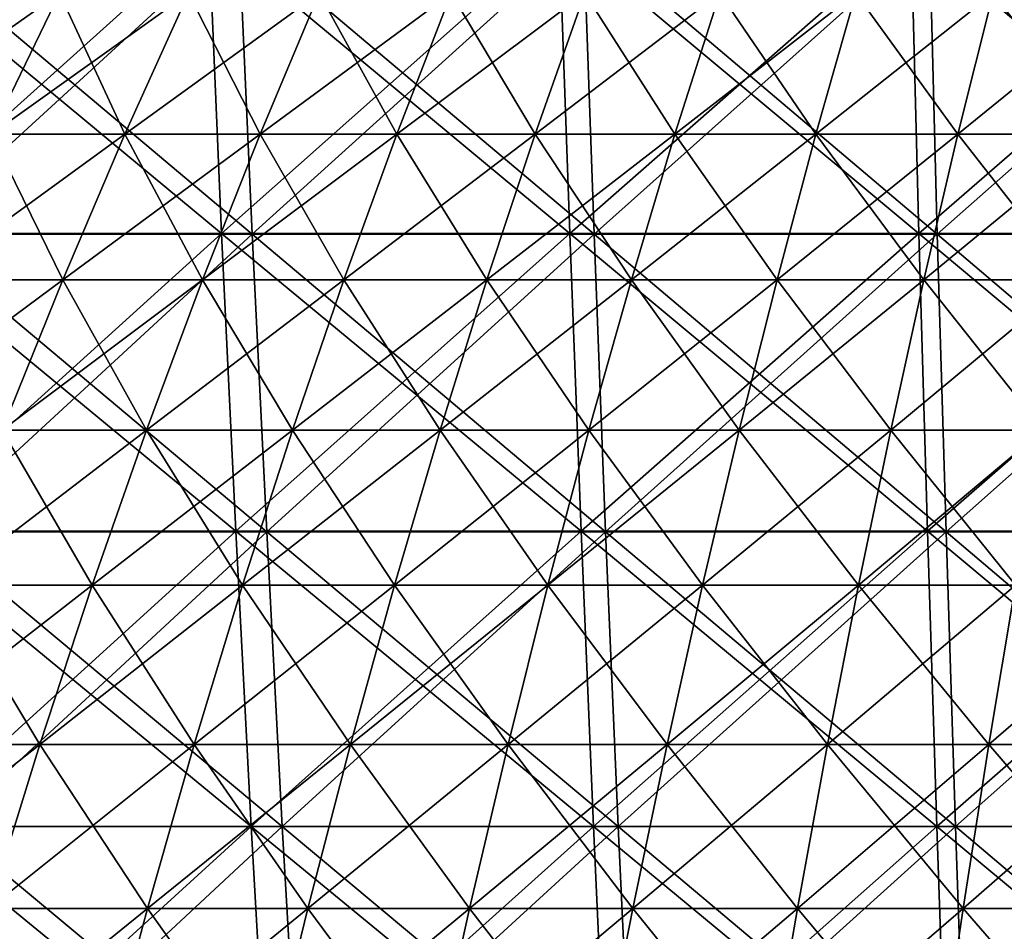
# Model space of a CAD drawing. Header units: millimetres. Extents: x -125 to 125, y -45 to 4025.
# Tile 435 of 656: x -21 to -10, y 3982 to 3992. Entities that reach past the tile are written whole.
import ezdxf

# ---------------------------------------------------------------- set-up
doc = ezdxf.new("R2010")
doc.units = ezdxf.units.MM
doc.header["$LTSCALE"] = 6.999206
for name, color, linetype in [('21', 7, 'CONTINUOUS'), ('22', 7, 'CONTINUOUS'), ('23', 7, 'CONTINUOUS'), ('24', 7, 'CONTINUOUS'), ('26', 7, 'CONTINUOUS'), ('27', 7, 'CONTINUOUS')]:
    doc.layers.add(name, color=color, linetype=linetype)

msp = doc.modelspace()

# ---------------------------------------------------------------- linework, layer by layer
at = {"layer": '21', "color": 7, "linetype": 'CONTINUOUS'}
for points in [[(-22.021, 3989.459, 117.8), (-18.383, 3989.459, 118.423), (-22.184, 3992.612, 118.676), (-22.021, 3989.459, 117.8)], [(-22.184, 3992.612, 118.676), (-18.383, 3989.459, 118.423), (-18.519, 3992.612, 119.302), (-22.184, 3992.612, 118.676)], [(-18.383, 3989.459, 118.423), (-14.727, 3989.459, 118.933), (-18.519, 3992.612, 119.302), (-18.383, 3989.459, 118.423)], [(-18.519, 3992.612, 119.302), (-14.727, 3989.459, 118.933), (-14.836, 3992.612, 119.816), (-18.519, 3992.612, 119.302)], [(-14.727, 3989.459, 118.933), (-11.058, 3989.459, 119.33), (-14.836, 3992.612, 119.816), (-14.727, 3989.459, 118.933)], [(-14.836, 3992.612, 119.816), (-11.058, 3989.459, 119.33), (-11.14, 3992.612, 120.216), (-14.836, 3992.612, 119.816)], [(-11.058, 3989.459, 119.33), (-7.378, 3989.459, 119.614), (-11.14, 3992.612, 120.216), (-11.058, 3989.459, 119.33)], [(-11.14, 3992.612, 120.216), (-7.378, 3989.459, 119.614), (-7.432, 3992.612, 120.502), (-11.14, 3992.612, 120.216)], [(-21.842, 3986.33, 116.844), (-18.233, 3986.33, 117.461), (-22.021, 3989.459, 117.8), (-21.842, 3986.33, 116.844)], [(-22.021, 3989.459, 117.8), (-18.233, 3986.33, 117.461), (-18.383, 3989.459, 118.423), (-22.021, 3989.459, 117.8)], [(-18.233, 3986.33, 117.461), (-14.608, 3986.33, 117.967), (-18.383, 3989.459, 118.423), (-18.233, 3986.33, 117.461)], [(-18.383, 3989.459, 118.423), (-14.608, 3986.33, 117.967), (-14.727, 3989.459, 118.933), (-18.383, 3989.459, 118.423)], [(-14.608, 3986.33, 117.967), (-10.968, 3986.33, 118.361), (-14.727, 3989.459, 118.933), (-14.608, 3986.33, 117.967)], [(-14.727, 3989.459, 118.933), (-10.968, 3986.33, 118.361), (-11.058, 3989.459, 119.33), (-14.727, 3989.459, 118.933)], [(-10.968, 3986.33, 118.361), (-7.318, 3986.33, 118.643), (-11.058, 3989.459, 119.33), (-10.968, 3986.33, 118.361)], [(-11.058, 3989.459, 119.33), (-7.318, 3986.33, 118.643), (-7.378, 3989.459, 119.614), (-11.058, 3989.459, 119.33)], [(-21.648, 3983.228, 115.808), (-18.072, 3983.228, 116.42), (-21.842, 3986.33, 116.844), (-21.648, 3983.228, 115.808)], [(-21.842, 3986.33, 116.844), (-18.072, 3983.228, 116.42), (-18.233, 3986.33, 117.461), (-21.842, 3986.33, 116.844)], [(-18.072, 3983.228, 116.42), (-14.478, 3983.228, 116.921), (-18.233, 3986.33, 117.461), (-18.072, 3983.228, 116.42)], [(-18.233, 3986.33, 117.461), (-14.478, 3983.228, 116.921), (-14.608, 3986.33, 117.967), (-18.233, 3986.33, 117.461)], [(-14.478, 3983.228, 116.921), (-10.87, 3983.228, 117.311), (-14.608, 3986.33, 117.967), (-14.478, 3983.228, 116.921)], [(-14.608, 3986.33, 117.967), (-10.87, 3983.228, 117.311), (-10.968, 3986.33, 118.361), (-14.608, 3986.33, 117.967)], [(-10.87, 3983.228, 117.311), (-7.253, 3983.228, 117.59), (-10.968, 3986.33, 118.361), (-10.87, 3983.228, 117.311)], [(-10.968, 3986.33, 118.361), (-7.253, 3983.228, 117.59), (-7.318, 3986.33, 118.643), (-10.968, 3986.33, 118.361)], [(-21.44, 3980.155, 114.692), (-17.898, 3980.155, 115.298), (-21.648, 3983.228, 115.808), (-21.44, 3980.155, 114.692)], [(-21.648, 3983.228, 115.808), (-17.898, 3980.155, 115.298), (-18.072, 3983.228, 116.42), (-21.648, 3983.228, 115.808)], [(-17.898, 3980.155, 115.298), (-14.338, 3980.155, 115.794), (-18.072, 3983.228, 116.42), (-17.898, 3980.155, 115.298)], [(-18.072, 3983.228, 116.42), (-14.338, 3980.155, 115.794), (-14.478, 3983.228, 116.921), (-18.072, 3983.228, 116.42)], [(-14.338, 3980.155, 115.794), (-10.766, 3980.155, 116.181), (-14.478, 3983.228, 116.921), (-14.338, 3980.155, 115.794)], [(-14.478, 3983.228, 116.921), (-10.766, 3980.155, 116.181), (-10.87, 3983.228, 117.311), (-14.478, 3983.228, 116.921)], [(-10.766, 3980.155, 116.181), (-7.183, 3980.155, 116.457), (-10.87, 3983.228, 117.311), (-10.766, 3980.155, 116.181)], [(-10.87, 3983.228, 117.311), (-7.183, 3980.155, 116.457), (-7.253, 3983.228, 117.59), (-10.87, 3983.228, 117.311)]]:
    msp.add_3dface(points, dxfattribs=at)
at = {"layer": '22', "color": 7, "linetype": 'CONTINUOUS'}
for points in [[(-18.519, 3992.612, -119.302), (-22.021, 3989.459, -117.8), (-22.184, 3992.612, -118.676), (-18.519, 3992.612, -119.302)], [(-18.383, 3989.459, -118.423), (-22.021, 3989.459, -117.8), (-18.519, 3992.612, -119.302), (-18.383, 3989.459, -118.423)], [(-14.836, 3992.612, -119.816), (-18.383, 3989.459, -118.423), (-18.519, 3992.612, -119.302), (-14.836, 3992.612, -119.816)], [(-14.727, 3989.459, -118.933), (-18.383, 3989.459, -118.423), (-14.836, 3992.612, -119.816), (-14.727, 3989.459, -118.933)], [(-11.14, 3992.612, -120.216), (-14.727, 3989.459, -118.933), (-14.836, 3992.612, -119.816), (-11.14, 3992.612, -120.216)], [(-11.058, 3989.459, -119.33), (-14.727, 3989.459, -118.933), (-11.14, 3992.612, -120.216), (-11.058, 3989.459, -119.33)], [(-7.432, 3992.612, -120.502), (-11.058, 3989.459, -119.33), (-11.14, 3992.612, -120.216), (-7.432, 3992.612, -120.502)], [(-7.378, 3989.459, -119.614), (-11.058, 3989.459, -119.33), (-7.432, 3992.612, -120.502), (-7.378, 3989.459, -119.614)], [(-18.383, 3989.459, -118.423), (-21.842, 3986.33, -116.844), (-22.021, 3989.459, -117.8), (-18.383, 3989.459, -118.423)], [(-18.233, 3986.33, -117.461), (-21.842, 3986.33, -116.844), (-18.383, 3989.459, -118.423), (-18.233, 3986.33, -117.461)], [(-14.727, 3989.459, -118.933), (-18.233, 3986.33, -117.461), (-18.383, 3989.459, -118.423), (-14.727, 3989.459, -118.933)], [(-14.608, 3986.33, -117.967), (-18.233, 3986.33, -117.461), (-14.727, 3989.459, -118.933), (-14.608, 3986.33, -117.967)], [(-11.058, 3989.459, -119.33), (-14.608, 3986.33, -117.967), (-14.727, 3989.459, -118.933), (-11.058, 3989.459, -119.33)], [(-10.968, 3986.33, -118.361), (-14.608, 3986.33, -117.967), (-11.058, 3989.459, -119.33), (-10.968, 3986.33, -118.361)], [(-7.378, 3989.459, -119.614), (-10.968, 3986.33, -118.361), (-11.058, 3989.459, -119.33), (-7.378, 3989.459, -119.614)], [(-7.318, 3986.33, -118.643), (-10.968, 3986.33, -118.361), (-7.378, 3989.459, -119.614), (-7.318, 3986.33, -118.643)], [(-18.233, 3986.33, -117.461), (-21.648, 3983.228, -115.808), (-21.842, 3986.33, -116.844), (-18.233, 3986.33, -117.461)], [(-18.072, 3983.228, -116.42), (-21.648, 3983.228, -115.808), (-18.233, 3986.33, -117.461), (-18.072, 3983.228, -116.42)], [(-14.608, 3986.33, -117.967), (-18.072, 3983.228, -116.42), (-18.233, 3986.33, -117.461), (-14.608, 3986.33, -117.967)], [(-14.478, 3983.228, -116.921), (-18.072, 3983.228, -116.42), (-14.608, 3986.33, -117.967), (-14.478, 3983.228, -116.921)], [(-10.968, 3986.33, -118.361), (-14.478, 3983.228, -116.921), (-14.608, 3986.33, -117.967), (-10.968, 3986.33, -118.361)], [(-10.87, 3983.228, -117.311), (-14.478, 3983.228, -116.921), (-10.968, 3986.33, -118.361), (-10.87, 3983.228, -117.311)], [(-7.318, 3986.33, -118.643), (-10.87, 3983.228, -117.311), (-10.968, 3986.33, -118.361), (-7.318, 3986.33, -118.643)], [(-7.253, 3983.228, -117.59), (-10.87, 3983.228, -117.311), (-7.318, 3986.33, -118.643), (-7.253, 3983.228, -117.59)], [(-18.072, 3983.228, -116.42), (-21.44, 3980.155, -114.692), (-21.648, 3983.228, -115.808), (-18.072, 3983.228, -116.42)], [(-17.898, 3980.155, -115.298), (-21.44, 3980.155, -114.692), (-18.072, 3983.228, -116.42), (-17.898, 3980.155, -115.298)], [(-14.478, 3983.228, -116.921), (-17.898, 3980.155, -115.298), (-18.072, 3983.228, -116.42), (-14.478, 3983.228, -116.921)], [(-14.338, 3980.155, -115.794), (-17.898, 3980.155, -115.298), (-14.478, 3983.228, -116.921), (-14.338, 3980.155, -115.794)], [(-10.87, 3983.228, -117.311), (-14.338, 3980.155, -115.794), (-14.478, 3983.228, -116.921), (-10.87, 3983.228, -117.311)], [(-10.766, 3980.155, -116.181), (-14.338, 3980.155, -115.794), (-10.87, 3983.228, -117.311), (-10.766, 3980.155, -116.181)], [(-7.253, 3983.228, -117.59), (-10.766, 3980.155, -116.181), (-10.87, 3983.228, -117.311), (-7.253, 3983.228, -117.59)], [(-7.183, 3980.155, -116.457), (-10.766, 3980.155, -116.181), (-7.253, 3983.228, -117.59), (-7.183, 3980.155, -116.457)]]:
    msp.add_3dface(points, dxfattribs=at)
at = {"layer": '23', "color": 7, "linetype": 'CONTINUOUS'}
for points in [[(-21.637, 3989.451, -115.746), (-18.062, 3989.451, -116.357), (-21.803, 3992.602, -116.636), (-21.637, 3989.451, -115.746)], [(-21.803, 3992.602, -116.636), (-18.062, 3989.451, -116.357), (-18.201, 3992.602, -117.252), (-21.803, 3992.602, -116.636)], [(-18.062, 3989.451, -116.357), (-14.47, 3989.451, -116.858), (-18.201, 3992.602, -117.252), (-18.062, 3989.451, -116.357)], [(-18.201, 3992.602, -117.252), (-14.47, 3989.451, -116.858), (-14.581, 3992.602, -117.757), (-18.201, 3992.602, -117.252)], [(-14.47, 3989.451, -116.858), (-10.865, 3989.451, -117.249), (-14.581, 3992.602, -117.757), (-14.47, 3989.451, -116.858)], [(-14.581, 3992.602, -117.757), (-10.865, 3989.451, -117.249), (-10.948, 3992.602, -118.15), (-14.581, 3992.602, -117.757)], [(-10.865, 3989.451, -117.249), (-7.249, 3989.451, -117.528), (-10.948, 3992.602, -118.15), (-10.865, 3989.451, -117.249)], [(-10.948, 3992.602, -118.15), (-7.249, 3989.451, -117.528), (-7.305, 3992.602, -118.431), (-10.948, 3992.602, -118.15)], [(-21.455, 3986.325, -114.773), (-17.91, 3986.325, -115.38), (-21.637, 3989.451, -115.746), (-21.455, 3986.325, -114.773)], [(-21.637, 3989.451, -115.746), (-17.91, 3986.325, -115.38), (-18.062, 3989.451, -116.357), (-21.637, 3989.451, -115.746)], [(-17.91, 3986.325, -115.38), (-14.349, 3986.325, -115.877), (-18.062, 3989.451, -116.357), (-17.91, 3986.325, -115.38)], [(-18.062, 3989.451, -116.357), (-14.349, 3986.325, -115.877), (-14.47, 3989.451, -116.858), (-18.062, 3989.451, -116.357)], [(-14.349, 3986.325, -115.877), (-10.773, 3986.325, -116.263), (-14.47, 3989.451, -116.858), (-14.349, 3986.325, -115.877)], [(-14.47, 3989.451, -116.858), (-10.773, 3986.325, -116.263), (-10.865, 3989.451, -117.249), (-14.47, 3989.451, -116.858)], [(-10.773, 3986.325, -116.263), (-7.188, 3986.325, -116.54), (-10.865, 3989.451, -117.249), (-10.773, 3986.325, -116.263)], [(-10.865, 3989.451, -117.249), (-7.188, 3986.325, -116.54), (-7.249, 3989.451, -117.528), (-10.865, 3989.451, -117.249)], [(-21.258, 3983.227, -113.719), (-17.746, 3983.227, -114.32), (-21.455, 3986.325, -114.773), (-21.258, 3983.227, -113.719)], [(-21.455, 3986.325, -114.773), (-17.746, 3983.227, -114.32), (-17.91, 3986.325, -115.38), (-21.455, 3986.325, -114.773)], [(-17.746, 3983.227, -114.32), (-14.217, 3983.227, -114.812), (-17.91, 3986.325, -115.38), (-17.746, 3983.227, -114.32)], [(-17.91, 3986.325, -115.38), (-14.217, 3983.227, -114.812), (-14.349, 3986.325, -115.877), (-17.91, 3986.325, -115.38)], [(-14.217, 3983.227, -114.812), (-10.674, 3983.227, -115.196), (-14.349, 3986.325, -115.877), (-14.217, 3983.227, -114.812)], [(-14.349, 3986.325, -115.877), (-10.674, 3983.227, -115.196), (-10.773, 3986.325, -116.263), (-14.349, 3986.325, -115.877)], [(-10.674, 3983.227, -115.196), (-7.122, 3983.227, -115.47), (-10.773, 3986.325, -116.263), (-10.674, 3983.227, -115.196)], [(-10.773, 3986.325, -116.263), (-7.122, 3983.227, -115.47), (-7.188, 3986.325, -116.54), (-10.773, 3986.325, -116.263)], [(-21.046, 3980.158, -112.585), (-17.569, 3980.158, -113.179), (-21.258, 3983.227, -113.719), (-21.046, 3980.158, -112.585)], [(-21.258, 3983.227, -113.719), (-17.569, 3980.158, -113.179), (-17.746, 3983.227, -114.32), (-21.258, 3983.227, -113.719)], [(-17.569, 3980.158, -113.179), (-14.075, 3980.158, -113.667), (-17.746, 3983.227, -114.32), (-17.569, 3980.158, -113.179)], [(-17.746, 3983.227, -114.32), (-14.075, 3980.158, -113.667), (-14.217, 3983.227, -114.812), (-17.746, 3983.227, -114.32)], [(-14.075, 3980.158, -113.667), (-10.568, 3980.158, -114.046), (-14.217, 3983.227, -114.812), (-14.075, 3980.158, -113.667)], [(-14.217, 3983.227, -114.812), (-10.568, 3980.158, -114.046), (-10.674, 3983.227, -115.196), (-14.217, 3983.227, -114.812)], [(-10.568, 3980.158, -114.046), (-7.051, 3980.158, -114.317), (-10.674, 3983.227, -115.196), (-10.568, 3980.158, -114.046)], [(-10.674, 3983.227, -115.196), (-7.051, 3980.158, -114.317), (-7.122, 3983.227, -115.47), (-10.674, 3983.227, -115.196)]]:
    msp.add_3dface(points, dxfattribs=at)
at = {"layer": '24', "color": 7, "linetype": 'CONTINUOUS'}
for points in [[(-18.201, 3992.602, 117.252), (-21.637, 3989.451, 115.746), (-21.803, 3992.602, 116.636), (-18.201, 3992.602, 117.252)], [(-18.062, 3989.451, 116.357), (-21.637, 3989.451, 115.746), (-18.201, 3992.602, 117.252), (-18.062, 3989.451, 116.357)], [(-14.581, 3992.602, 117.757), (-18.062, 3989.451, 116.357), (-18.201, 3992.602, 117.252), (-14.581, 3992.602, 117.757)], [(-14.47, 3989.451, 116.858), (-18.062, 3989.451, 116.357), (-14.581, 3992.602, 117.757), (-14.47, 3989.451, 116.858)], [(-10.948, 3992.602, 118.15), (-14.47, 3989.451, 116.858), (-14.581, 3992.602, 117.757), (-10.948, 3992.602, 118.15)], [(-10.865, 3989.451, 117.249), (-14.47, 3989.451, 116.858), (-10.948, 3992.602, 118.15), (-10.865, 3989.451, 117.249)], [(-7.305, 3992.602, 118.431), (-10.865, 3989.451, 117.249), (-10.948, 3992.602, 118.15), (-7.305, 3992.602, 118.431)], [(-7.249, 3989.451, 117.528), (-10.865, 3989.451, 117.249), (-7.305, 3992.602, 118.431), (-7.249, 3989.451, 117.528)], [(-18.062, 3989.451, 116.357), (-21.455, 3986.325, 114.773), (-21.637, 3989.451, 115.746), (-18.062, 3989.451, 116.357)], [(-17.91, 3986.325, 115.38), (-21.455, 3986.325, 114.773), (-18.062, 3989.451, 116.357), (-17.91, 3986.325, 115.38)], [(-14.47, 3989.451, 116.858), (-17.91, 3986.325, 115.38), (-18.062, 3989.451, 116.357), (-14.47, 3989.451, 116.858)], [(-14.349, 3986.325, 115.877), (-17.91, 3986.325, 115.38), (-14.47, 3989.451, 116.858), (-14.349, 3986.325, 115.877)], [(-10.865, 3989.451, 117.249), (-14.349, 3986.325, 115.877), (-14.47, 3989.451, 116.858), (-10.865, 3989.451, 117.249)], [(-10.773, 3986.325, 116.263), (-14.349, 3986.325, 115.877), (-10.865, 3989.451, 117.249), (-10.773, 3986.325, 116.263)], [(-7.249, 3989.451, 117.528), (-10.773, 3986.325, 116.263), (-10.865, 3989.451, 117.249), (-7.249, 3989.451, 117.528)], [(-7.188, 3986.325, 116.54), (-10.773, 3986.325, 116.263), (-7.249, 3989.451, 117.528), (-7.188, 3986.325, 116.54)], [(-17.91, 3986.325, 115.38), (-21.258, 3983.227, 113.719), (-21.455, 3986.325, 114.773), (-17.91, 3986.325, 115.38)], [(-17.746, 3983.227, 114.32), (-21.258, 3983.227, 113.719), (-17.91, 3986.325, 115.38), (-17.746, 3983.227, 114.32)], [(-14.349, 3986.325, 115.877), (-17.746, 3983.227, 114.32), (-17.91, 3986.325, 115.38), (-14.349, 3986.325, 115.877)], [(-14.217, 3983.227, 114.812), (-17.746, 3983.227, 114.32), (-14.349, 3986.325, 115.877), (-14.217, 3983.227, 114.812)], [(-10.773, 3986.325, 116.263), (-14.217, 3983.227, 114.812), (-14.349, 3986.325, 115.877), (-10.773, 3986.325, 116.263)], [(-10.674, 3983.227, 115.196), (-14.217, 3983.227, 114.812), (-10.773, 3986.325, 116.263), (-10.674, 3983.227, 115.196)], [(-7.188, 3986.325, 116.54), (-10.674, 3983.227, 115.196), (-10.773, 3986.325, 116.263), (-7.188, 3986.325, 116.54)], [(-7.122, 3983.227, 115.47), (-10.674, 3983.227, 115.196), (-7.188, 3986.325, 116.54), (-7.122, 3983.227, 115.47)], [(-17.746, 3983.227, 114.32), (-21.046, 3980.158, 112.585), (-21.258, 3983.227, 113.719), (-17.746, 3983.227, 114.32)], [(-17.569, 3980.158, 113.179), (-21.046, 3980.158, 112.585), (-17.746, 3983.227, 114.32), (-17.569, 3980.158, 113.179)], [(-14.217, 3983.227, 114.812), (-17.569, 3980.158, 113.179), (-17.746, 3983.227, 114.32), (-14.217, 3983.227, 114.812)], [(-14.075, 3980.158, 113.667), (-17.569, 3980.158, 113.179), (-14.217, 3983.227, 114.812), (-14.075, 3980.158, 113.667)], [(-10.674, 3983.227, 115.196), (-14.075, 3980.158, 113.667), (-14.217, 3983.227, 114.812), (-10.674, 3983.227, 115.196)], [(-10.568, 3980.158, 114.046), (-14.075, 3980.158, 113.667), (-10.674, 3983.227, 115.196), (-10.568, 3980.158, 114.046)], [(-7.122, 3983.227, 115.47), (-10.568, 3980.158, 114.046), (-10.674, 3983.227, 115.196), (-7.122, 3983.227, 115.47)], [(-7.051, 3980.158, 114.317), (-10.568, 3980.158, 114.046), (-7.122, 3983.227, 115.47), (-7.051, 3980.158, 114.317)]]:
    msp.add_3dface(points, dxfattribs=at)
at = {"layer": '26', "color": 7, "linetype": 'CONTINUOUS'}
for points in [[(-21.42, 3991.983, 43.016), (-20.803, 3990.504, 45.217), (-20.085, 3991.983, 43.656), (-21.42, 3991.983, 43.016)], [(-20.803, 3990.504, 45.217), (-19.401, 3990.504, 45.836), (-20.085, 3991.983, 43.656), (-20.803, 3990.504, 45.217)], [(-20.085, 3991.983, 43.656), (-19.401, 3990.504, 45.836), (-18.731, 3991.983, 44.253), (-20.085, 3991.983, 43.656)], [(-19.401, 3990.504, 45.836), (-17.98, 3990.504, 46.412), (-18.731, 3991.983, 44.253), (-19.401, 3990.504, 45.836)], [(-18.731, 3991.983, 44.253), (-17.98, 3990.504, 46.412), (-17.359, 3991.983, 44.809), (-18.731, 3991.983, 44.253)], [(-17.98, 3990.504, 46.412), (-16.542, 3990.504, 46.944), (-17.359, 3991.983, 44.809), (-17.98, 3990.504, 46.412)], [(-17.359, 3991.983, 44.809), (-16.542, 3990.504, 46.944), (-15.971, 3991.983, 45.323), (-17.359, 3991.983, 44.809)], [(-16.542, 3990.504, 46.944), (-15.089, 3990.504, 47.431), (-15.971, 3991.983, 45.323), (-16.542, 3990.504, 46.944)], [(-15.971, 3991.983, 45.323), (-15.089, 3990.504, 47.431), (-14.568, 3991.983, 45.793), (-15.971, 3991.983, 45.323)], [(-15.089, 3990.504, 47.431), (-13.621, 3990.504, 47.873), (-14.568, 3991.983, 45.793), (-15.089, 3990.504, 47.431)], [(-14.568, 3991.983, 45.793), (-13.621, 3990.504, 47.873), (-13.151, 3991.983, 46.22), (-14.568, 3991.983, 45.793)], [(-13.621, 3990.504, 47.873), (-12.14, 3990.504, 48.27), (-13.151, 3991.983, 46.22), (-13.621, 3990.504, 47.873)], [(-13.151, 3991.983, 46.22), (-12.14, 3990.504, 48.27), (-11.721, 3991.983, 46.603), (-13.151, 3991.983, 46.22)], [(-12.14, 3990.504, 48.27), (-10.648, 3990.504, 48.621), (-11.721, 3991.983, 46.603), (-12.14, 3990.504, 48.27)], [(-11.721, 3991.983, 46.603), (-10.648, 3990.504, 48.621), (-10.28, 3991.983, 46.942), (-11.721, 3991.983, 46.603)], [(-10.648, 3990.504, 48.621), (-9.146, 3990.504, 48.926), (-10.28, 3991.983, 46.942), (-10.648, 3990.504, 48.621)], [(-10.28, 3991.983, 46.942), (-9.146, 3990.504, 48.926), (-8.83, 3991.983, 47.236), (-10.28, 3991.983, 46.942)], [(-21.503, 3988.973, 46.737), (-20.053, 3988.973, 47.377), (-20.803, 3990.504, 45.217), (-21.503, 3988.973, 46.737)], [(-20.803, 3990.504, 45.217), (-20.053, 3988.973, 47.377), (-19.401, 3990.504, 45.836), (-20.803, 3990.504, 45.217)], [(-20.053, 3988.973, 47.377), (-18.585, 3988.973, 47.973), (-19.401, 3990.504, 45.836), (-20.053, 3988.973, 47.377)], [(-19.401, 3990.504, 45.836), (-18.585, 3988.973, 47.973), (-17.98, 3990.504, 46.412), (-19.401, 3990.504, 45.836)], [(-18.585, 3988.973, 47.973), (-17.099, 3988.973, 48.522), (-17.98, 3990.504, 46.412), (-18.585, 3988.973, 47.973)], [(-17.98, 3990.504, 46.412), (-17.099, 3988.973, 48.522), (-16.542, 3990.504, 46.944), (-17.98, 3990.504, 46.412)], [(-17.099, 3988.973, 48.522), (-15.596, 3988.973, 49.026), (-16.542, 3990.504, 46.944), (-17.099, 3988.973, 48.522)], [(-16.542, 3990.504, 46.944), (-15.596, 3988.973, 49.026), (-15.089, 3990.504, 47.431), (-16.542, 3990.504, 46.944)], [(-15.596, 3988.973, 49.026), (-14.079, 3988.973, 49.483), (-15.089, 3990.504, 47.431), (-15.596, 3988.973, 49.026)], [(-15.089, 3990.504, 47.431), (-14.079, 3988.973, 49.483), (-13.621, 3990.504, 47.873), (-15.089, 3990.504, 47.431)], [(-14.079, 3988.973, 49.483), (-12.549, 3988.973, 49.893), (-13.621, 3990.504, 47.873), (-14.079, 3988.973, 49.483)], [(-13.621, 3990.504, 47.873), (-12.549, 3988.973, 49.893), (-12.14, 3990.504, 48.27), (-13.621, 3990.504, 47.873)], [(-12.549, 3988.973, 49.893), (-11.006, 3988.973, 50.256), (-12.14, 3990.504, 48.27), (-12.549, 3988.973, 49.893)], [(-12.14, 3990.504, 48.27), (-11.006, 3988.973, 50.256), (-10.648, 3990.504, 48.621), (-12.14, 3990.504, 48.27)], [(-11.006, 3988.973, 50.256), (-9.453, 3988.973, 50.571), (-10.648, 3990.504, 48.621), (-11.006, 3988.973, 50.256)], [(-10.648, 3990.504, 48.621), (-9.453, 3988.973, 50.571), (-9.146, 3990.504, 48.926), (-10.648, 3990.504, 48.621)], [(-21.503, 3988.973, 46.737), (-20.687, 3987.393, 48.875), (-20.053, 3988.973, 47.377), (-21.503, 3988.973, 46.737)], [(-20.687, 3987.393, 48.875), (-19.172, 3987.393, 49.489), (-20.053, 3988.973, 47.377), (-20.687, 3987.393, 48.875)], [(-20.053, 3988.973, 47.377), (-19.172, 3987.393, 49.489), (-18.585, 3988.973, 47.973), (-20.053, 3988.973, 47.377)], [(-19.172, 3987.393, 49.489), (-17.639, 3987.393, 50.056), (-18.585, 3988.973, 47.973), (-19.172, 3987.393, 49.489)], [(-18.585, 3988.973, 47.973), (-17.639, 3987.393, 50.056), (-17.099, 3988.973, 48.522), (-18.585, 3988.973, 47.973)], [(-17.639, 3987.393, 50.056), (-16.089, 3987.393, 50.576), (-17.099, 3988.973, 48.522), (-17.639, 3987.393, 50.056)], [(-17.099, 3988.973, 48.522), (-16.089, 3987.393, 50.576), (-15.596, 3988.973, 49.026), (-17.099, 3988.973, 48.522)], [(-16.089, 3987.393, 50.576), (-14.524, 3987.393, 51.047), (-15.596, 3988.973, 49.026), (-16.089, 3987.393, 50.576)], [(-15.596, 3988.973, 49.026), (-14.524, 3987.393, 51.047), (-14.079, 3988.973, 49.483), (-15.596, 3988.973, 49.026)], [(-14.524, 3987.393, 51.047), (-12.945, 3987.393, 51.47), (-14.079, 3988.973, 49.483), (-14.524, 3987.393, 51.047)], [(-14.079, 3988.973, 49.483), (-12.945, 3987.393, 51.47), (-12.549, 3988.973, 49.893), (-14.079, 3988.973, 49.483)], [(-12.945, 3987.393, 51.47), (-11.354, 3987.393, 51.844), (-12.549, 3988.973, 49.893), (-12.945, 3987.393, 51.47)], [(-12.549, 3988.973, 49.893), (-11.354, 3987.393, 51.844), (-11.006, 3988.973, 50.256), (-12.549, 3988.973, 49.893)], [(-11.354, 3987.393, 51.844), (-9.752, 3987.393, 52.169), (-11.006, 3988.973, 50.256), (-11.354, 3987.393, 51.844)], [(-11.006, 3988.973, 50.256), (-9.752, 3987.393, 52.169), (-9.453, 3988.973, 50.571), (-11.006, 3988.973, 50.256)], [(-21.302, 3985.764, 50.328), (-19.742, 3985.764, 50.96), (-20.687, 3987.393, 48.875), (-21.302, 3985.764, 50.328)], [(-20.687, 3987.393, 48.875), (-19.742, 3985.764, 50.96), (-19.172, 3987.393, 49.489), (-20.687, 3987.393, 48.875)], [(-19.742, 3985.764, 50.96), (-18.163, 3985.764, 51.544), (-19.172, 3987.393, 49.489), (-19.742, 3985.764, 50.96)], [(-19.172, 3987.393, 49.489), (-18.163, 3985.764, 51.544), (-17.639, 3987.393, 50.056), (-19.172, 3987.393, 49.489)], [(-18.163, 3985.764, 51.544), (-16.568, 3985.764, 52.079), (-17.639, 3987.393, 50.056), (-18.163, 3985.764, 51.544)], [(-17.639, 3987.393, 50.056), (-16.568, 3985.764, 52.079), (-16.089, 3987.393, 50.576), (-17.639, 3987.393, 50.056)], [(-16.568, 3985.764, 52.079), (-14.956, 3985.764, 52.565), (-16.089, 3987.393, 50.576), (-16.568, 3985.764, 52.079)], [(-16.089, 3987.393, 50.576), (-14.956, 3985.764, 52.565), (-14.524, 3987.393, 51.047), (-16.089, 3987.393, 50.576)], [(-14.956, 3985.764, 52.565), (-13.33, 3985.764, 53), (-14.524, 3987.393, 51.047), (-14.956, 3985.764, 52.565)], [(-14.524, 3987.393, 51.047), (-13.33, 3985.764, 53), (-12.945, 3987.393, 51.47), (-14.524, 3987.393, 51.047)], [(-13.33, 3985.764, 53), (-11.692, 3985.764, 53.386), (-12.945, 3987.393, 51.47), (-13.33, 3985.764, 53)], [(-12.945, 3987.393, 51.47), (-11.692, 3985.764, 53.386), (-11.354, 3987.393, 51.844), (-12.945, 3987.393, 51.47)], [(-11.692, 3985.764, 53.386), (-10.042, 3985.764, 53.72), (-11.354, 3987.393, 51.844), (-11.692, 3985.764, 53.386)], [(-11.354, 3987.393, 51.844), (-10.042, 3985.764, 53.72), (-9.752, 3987.393, 52.169), (-11.354, 3987.393, 51.844)], [(-21.898, 3984.088, 51.735), (-20.294, 3984.088, 52.385), (-21.302, 3985.764, 50.328), (-21.898, 3984.088, 51.735)], [(-21.302, 3985.764, 50.328), (-20.294, 3984.088, 52.385), (-19.742, 3985.764, 50.96), (-21.302, 3985.764, 50.328)], [(-20.294, 3984.088, 52.385), (-18.671, 3984.088, 52.985), (-19.742, 3985.764, 50.96), (-20.294, 3984.088, 52.385)], [(-19.742, 3985.764, 50.96), (-18.671, 3984.088, 52.985), (-18.163, 3985.764, 51.544), (-19.742, 3985.764, 50.96)], [(-18.671, 3984.088, 52.985), (-17.031, 3984.088, 53.535), (-18.163, 3985.764, 51.544), (-18.671, 3984.088, 52.985)], [(-18.163, 3985.764, 51.544), (-17.031, 3984.088, 53.535), (-16.568, 3985.764, 52.079), (-18.163, 3985.764, 51.544)], [(-17.031, 3984.088, 53.535), (-15.374, 3984.088, 54.034), (-16.568, 3985.764, 52.079), (-17.031, 3984.088, 53.535)], [(-16.568, 3985.764, 52.079), (-15.374, 3984.088, 54.034), (-14.956, 3985.764, 52.565), (-16.568, 3985.764, 52.079)], [(-15.374, 3984.088, 54.034), (-13.703, 3984.088, 54.482), (-14.956, 3985.764, 52.565), (-15.374, 3984.088, 54.034)], [(-14.956, 3985.764, 52.565), (-13.703, 3984.088, 54.482), (-13.33, 3985.764, 53), (-14.956, 3985.764, 52.565)], [(-13.703, 3984.088, 54.482), (-12.019, 3984.088, 54.878), (-13.33, 3985.764, 53), (-13.703, 3984.088, 54.482)], [(-13.33, 3985.764, 53), (-12.019, 3984.088, 54.878), (-11.692, 3985.764, 53.386), (-13.33, 3985.764, 53)], [(-12.019, 3984.088, 54.878), (-10.323, 3984.088, 55.222), (-11.692, 3985.764, 53.386), (-12.019, 3984.088, 54.878)], [(-11.692, 3985.764, 53.386), (-10.323, 3984.088, 55.222), (-10.042, 3985.764, 53.72), (-11.692, 3985.764, 53.386)], [(-10.323, 3984.088, 55.222), (-8.617, 3984.088, 55.514), (-10.042, 3985.764, 53.72), (-10.323, 3984.088, 55.222)], [(-21.898, 3984.088, 51.735), (-20.828, 3982.367, 53.762), (-20.294, 3984.088, 52.385), (-21.898, 3984.088, 51.735)], [(-20.828, 3982.367, 53.762), (-19.162, 3982.367, 54.378), (-20.294, 3984.088, 52.385), (-20.828, 3982.367, 53.762)], [(-20.294, 3984.088, 52.385), (-19.162, 3982.367, 54.378), (-18.671, 3984.088, 52.985), (-20.294, 3984.088, 52.385)], [(-19.162, 3982.367, 54.378), (-17.478, 3982.367, 54.942), (-18.671, 3984.088, 52.985), (-19.162, 3982.367, 54.378)], [(-18.671, 3984.088, 52.985), (-17.478, 3982.367, 54.942), (-17.031, 3984.088, 53.535), (-18.671, 3984.088, 52.985)], [(-17.478, 3982.367, 54.942), (-15.778, 3982.367, 55.454), (-17.031, 3984.088, 53.535), (-17.478, 3982.367, 54.942)], [(-17.031, 3984.088, 53.535), (-15.778, 3982.367, 55.454), (-15.374, 3984.088, 54.034), (-17.031, 3984.088, 53.535)], [(-15.778, 3982.367, 55.454), (-14.063, 3982.367, 55.914), (-15.374, 3984.088, 54.034), (-15.778, 3982.367, 55.454)], [(-15.374, 3984.088, 54.034), (-14.063, 3982.367, 55.914), (-13.703, 3984.088, 54.482), (-15.374, 3984.088, 54.034)], [(-14.063, 3982.367, 55.914), (-12.334, 3982.367, 56.321), (-13.703, 3984.088, 54.482), (-14.063, 3982.367, 55.914)], [(-13.703, 3984.088, 54.482), (-12.334, 3982.367, 56.321), (-12.019, 3984.088, 54.878), (-13.703, 3984.088, 54.482)], [(-12.334, 3982.367, 56.321), (-10.594, 3982.367, 56.674), (-12.019, 3984.088, 54.878), (-12.334, 3982.367, 56.321)], [(-12.019, 3984.088, 54.878), (-10.594, 3982.367, 56.674), (-10.323, 3984.088, 55.222), (-12.019, 3984.088, 54.878)], [(-10.594, 3982.367, 56.674), (-8.844, 3982.367, 56.973), (-10.323, 3984.088, 55.222), (-10.594, 3982.367, 56.674)], [(-10.323, 3984.088, 55.222), (-8.844, 3982.367, 56.973), (-8.617, 3984.088, 55.514), (-10.323, 3984.088, 55.222)], [(-21.342, 3980.602, 55.09), (-19.635, 3980.602, 55.721), (-20.828, 3982.367, 53.762), (-21.342, 3980.602, 55.09)], [(-20.828, 3982.367, 53.762), (-19.635, 3980.602, 55.721), (-19.162, 3982.367, 54.378), (-20.828, 3982.367, 53.762)], [(-19.635, 3980.602, 55.721), (-17.91, 3980.602, 56.299), (-19.162, 3982.367, 54.378), (-19.635, 3980.602, 55.721)], [(-19.162, 3982.367, 54.378), (-17.91, 3980.602, 56.299), (-17.478, 3982.367, 54.942), (-19.162, 3982.367, 54.378)], [(-17.91, 3980.602, 56.299), (-16.168, 3980.602, 56.824), (-17.478, 3982.367, 54.942), (-17.91, 3980.602, 56.299)], [(-17.478, 3982.367, 54.942), (-16.168, 3980.602, 56.824), (-15.778, 3982.367, 55.454), (-17.478, 3982.367, 54.942)], [(-16.168, 3980.602, 56.824), (-14.41, 3980.602, 57.295), (-15.778, 3982.367, 55.454), (-16.168, 3980.602, 56.824)], [(-15.778, 3982.367, 55.454), (-14.41, 3980.602, 57.295), (-14.063, 3982.367, 55.914), (-15.778, 3982.367, 55.454)], [(-14.41, 3980.602, 57.295), (-12.639, 3980.602, 57.711), (-14.063, 3982.367, 55.914), (-14.41, 3980.602, 57.295)], [(-14.063, 3982.367, 55.914), (-12.639, 3980.602, 57.711), (-12.334, 3982.367, 56.321), (-14.063, 3982.367, 55.914)], [(-12.639, 3980.602, 57.711), (-10.856, 3980.602, 58.073), (-12.334, 3982.367, 56.321), (-12.639, 3980.602, 57.711)], [(-12.334, 3982.367, 56.321), (-10.856, 3980.602, 58.073), (-10.594, 3982.367, 56.674), (-12.334, 3982.367, 56.321)], [(-10.856, 3980.602, 58.073), (-9.062, 3980.602, 58.38), (-10.594, 3982.367, 56.674), (-10.856, 3980.602, 58.073)], [(-10.594, 3982.367, 56.674), (-9.062, 3980.602, 58.38), (-8.844, 3982.367, 56.973), (-10.594, 3982.367, 56.674)]]:
    msp.add_3dface(points, dxfattribs=at)
at = {"layer": '27', "color": 7, "linetype": 'CONTINUOUS'}
for points in [[(-20.803, 3990.504, -45.217), (-22.186, 3990.504, -44.555), (-20.085, 3991.983, -43.656), (-20.803, 3990.504, -45.217)], [(-20.085, 3991.983, -43.656), (-22.186, 3990.504, -44.555), (-21.42, 3991.983, -43.016), (-20.085, 3991.983, -43.656)], [(-19.401, 3990.504, -45.836), (-20.803, 3990.504, -45.217), (-18.731, 3991.983, -44.253), (-19.401, 3990.504, -45.836)], [(-18.731, 3991.983, -44.253), (-20.803, 3990.504, -45.217), (-20.085, 3991.983, -43.656), (-18.731, 3991.983, -44.253)], [(-17.98, 3990.504, -46.412), (-19.401, 3990.504, -45.836), (-17.359, 3991.983, -44.809), (-17.98, 3990.504, -46.412)], [(-17.359, 3991.983, -44.809), (-19.401, 3990.504, -45.836), (-18.731, 3991.983, -44.253), (-17.359, 3991.983, -44.809)], [(-16.542, 3990.504, -46.944), (-17.98, 3990.504, -46.412), (-15.971, 3991.983, -45.323), (-16.542, 3990.504, -46.944)], [(-15.971, 3991.983, -45.323), (-17.98, 3990.504, -46.412), (-17.359, 3991.983, -44.809), (-15.971, 3991.983, -45.323)], [(-15.089, 3990.504, -47.431), (-16.542, 3990.504, -46.944), (-14.568, 3991.983, -45.793), (-15.089, 3990.504, -47.431)], [(-14.568, 3991.983, -45.793), (-16.542, 3990.504, -46.944), (-15.971, 3991.983, -45.323), (-14.568, 3991.983, -45.793)], [(-13.621, 3990.504, -47.873), (-15.089, 3990.504, -47.431), (-13.151, 3991.983, -46.22), (-13.621, 3990.504, -47.873)], [(-13.151, 3991.983, -46.22), (-15.089, 3990.504, -47.431), (-14.568, 3991.983, -45.793), (-13.151, 3991.983, -46.22)], [(-12.14, 3990.504, -48.27), (-13.621, 3990.504, -47.873), (-11.721, 3991.983, -46.603), (-12.14, 3990.504, -48.27)], [(-11.721, 3991.983, -46.603), (-13.621, 3990.504, -47.873), (-13.151, 3991.983, -46.22), (-11.721, 3991.983, -46.603)], [(-10.648, 3990.504, -48.621), (-12.14, 3990.504, -48.27), (-10.28, 3991.983, -46.942), (-10.648, 3990.504, -48.621)], [(-10.28, 3991.983, -46.942), (-12.14, 3990.504, -48.27), (-11.721, 3991.983, -46.603), (-10.28, 3991.983, -46.942)], [(-9.146, 3990.504, -48.926), (-10.648, 3990.504, -48.621), (-8.83, 3991.983, -47.236), (-9.146, 3990.504, -48.926)], [(-8.83, 3991.983, -47.236), (-10.648, 3990.504, -48.621), (-10.28, 3991.983, -46.942), (-8.83, 3991.983, -47.236)], [(-20.053, 3988.973, -47.377), (-21.503, 3988.973, -46.737), (-19.401, 3990.504, -45.836), (-20.053, 3988.973, -47.377)], [(-19.401, 3990.504, -45.836), (-21.503, 3988.973, -46.737), (-20.803, 3990.504, -45.217), (-19.401, 3990.504, -45.836)], [(-18.585, 3988.973, -47.973), (-20.053, 3988.973, -47.377), (-17.98, 3990.504, -46.412), (-18.585, 3988.973, -47.973)], [(-17.98, 3990.504, -46.412), (-20.053, 3988.973, -47.377), (-19.401, 3990.504, -45.836), (-17.98, 3990.504, -46.412)], [(-17.099, 3988.973, -48.522), (-18.585, 3988.973, -47.973), (-16.542, 3990.504, -46.944), (-17.099, 3988.973, -48.522)], [(-16.542, 3990.504, -46.944), (-18.585, 3988.973, -47.973), (-17.98, 3990.504, -46.412), (-16.542, 3990.504, -46.944)], [(-15.596, 3988.973, -49.026), (-17.099, 3988.973, -48.522), (-15.089, 3990.504, -47.431), (-15.596, 3988.973, -49.026)], [(-15.089, 3990.504, -47.431), (-17.099, 3988.973, -48.522), (-16.542, 3990.504, -46.944), (-15.089, 3990.504, -47.431)], [(-14.079, 3988.973, -49.483), (-15.596, 3988.973, -49.026), (-13.621, 3990.504, -47.873), (-14.079, 3988.973, -49.483)], [(-13.621, 3990.504, -47.873), (-15.596, 3988.973, -49.026), (-15.089, 3990.504, -47.431), (-13.621, 3990.504, -47.873)], [(-12.549, 3988.973, -49.893), (-14.079, 3988.973, -49.483), (-12.14, 3990.504, -48.27), (-12.549, 3988.973, -49.893)], [(-12.14, 3990.504, -48.27), (-14.079, 3988.973, -49.483), (-13.621, 3990.504, -47.873), (-12.14, 3990.504, -48.27)], [(-11.006, 3988.973, -50.256), (-12.549, 3988.973, -49.893), (-10.648, 3990.504, -48.621), (-11.006, 3988.973, -50.256)], [(-10.648, 3990.504, -48.621), (-12.549, 3988.973, -49.893), (-12.14, 3990.504, -48.27), (-10.648, 3990.504, -48.621)], [(-9.453, 3988.973, -50.571), (-11.006, 3988.973, -50.256), (-9.146, 3990.504, -48.926), (-9.453, 3988.973, -50.571)], [(-9.146, 3990.504, -48.926), (-11.006, 3988.973, -50.256), (-10.648, 3990.504, -48.621), (-9.146, 3990.504, -48.926)], [(-20.687, 3987.393, -48.875), (-22.182, 3987.393, -48.215), (-20.053, 3988.973, -47.377), (-20.687, 3987.393, -48.875)], [(-20.053, 3988.973, -47.377), (-22.182, 3987.393, -48.215), (-21.503, 3988.973, -46.737), (-20.053, 3988.973, -47.377)], [(-19.172, 3987.393, -49.489), (-20.687, 3987.393, -48.875), (-18.585, 3988.973, -47.973), (-19.172, 3987.393, -49.489)], [(-18.585, 3988.973, -47.973), (-20.687, 3987.393, -48.875), (-20.053, 3988.973, -47.377), (-18.585, 3988.973, -47.973)], [(-17.639, 3987.393, -50.056), (-19.172, 3987.393, -49.489), (-17.099, 3988.973, -48.522), (-17.639, 3987.393, -50.056)], [(-17.099, 3988.973, -48.522), (-19.172, 3987.393, -49.489), (-18.585, 3988.973, -47.973), (-17.099, 3988.973, -48.522)], [(-16.089, 3987.393, -50.576), (-17.639, 3987.393, -50.056), (-15.596, 3988.973, -49.026), (-16.089, 3987.393, -50.576)], [(-15.596, 3988.973, -49.026), (-17.639, 3987.393, -50.056), (-17.099, 3988.973, -48.522), (-15.596, 3988.973, -49.026)], [(-14.524, 3987.393, -51.047), (-16.089, 3987.393, -50.576), (-14.079, 3988.973, -49.483), (-14.524, 3987.393, -51.047)], [(-14.079, 3988.973, -49.483), (-16.089, 3987.393, -50.576), (-15.596, 3988.973, -49.026), (-14.079, 3988.973, -49.483)], [(-12.945, 3987.393, -51.47), (-14.524, 3987.393, -51.047), (-12.549, 3988.973, -49.893), (-12.945, 3987.393, -51.47)], [(-12.549, 3988.973, -49.893), (-14.524, 3987.393, -51.047), (-14.079, 3988.973, -49.483), (-12.549, 3988.973, -49.893)], [(-11.354, 3987.393, -51.844), (-12.945, 3987.393, -51.47), (-11.006, 3988.973, -50.256), (-11.354, 3987.393, -51.844)], [(-11.006, 3988.973, -50.256), (-12.945, 3987.393, -51.47), (-12.549, 3988.973, -49.893), (-11.006, 3988.973, -50.256)], [(-9.752, 3987.393, -52.169), (-11.354, 3987.393, -51.844), (-9.453, 3988.973, -50.571), (-9.752, 3987.393, -52.169)], [(-9.453, 3988.973, -50.571), (-11.354, 3987.393, -51.844), (-11.006, 3988.973, -50.256), (-9.453, 3988.973, -50.571)], [(-19.742, 3985.764, -50.96), (-21.302, 3985.764, -50.328), (-19.172, 3987.393, -49.489), (-19.742, 3985.764, -50.96)], [(-19.172, 3987.393, -49.489), (-21.302, 3985.764, -50.328), (-20.687, 3987.393, -48.875), (-19.172, 3987.393, -49.489)], [(-18.163, 3985.764, -51.544), (-19.742, 3985.764, -50.96), (-17.639, 3987.393, -50.056), (-18.163, 3985.764, -51.544)], [(-17.639, 3987.393, -50.056), (-19.742, 3985.764, -50.96), (-19.172, 3987.393, -49.489), (-17.639, 3987.393, -50.056)], [(-16.568, 3985.764, -52.079), (-18.163, 3985.764, -51.544), (-16.089, 3987.393, -50.576), (-16.568, 3985.764, -52.079)], [(-16.089, 3987.393, -50.576), (-18.163, 3985.764, -51.544), (-17.639, 3987.393, -50.056), (-16.089, 3987.393, -50.576)], [(-14.956, 3985.764, -52.565), (-16.568, 3985.764, -52.079), (-14.524, 3987.393, -51.047), (-14.956, 3985.764, -52.565)], [(-14.524, 3987.393, -51.047), (-16.568, 3985.764, -52.079), (-16.089, 3987.393, -50.576), (-14.524, 3987.393, -51.047)], [(-13.33, 3985.764, -53), (-14.956, 3985.764, -52.565), (-12.945, 3987.393, -51.47), (-13.33, 3985.764, -53)], [(-12.945, 3987.393, -51.47), (-14.956, 3985.764, -52.565), (-14.524, 3987.393, -51.047), (-12.945, 3987.393, -51.47)], [(-11.692, 3985.764, -53.386), (-13.33, 3985.764, -53), (-11.354, 3987.393, -51.844), (-11.692, 3985.764, -53.386)], [(-11.354, 3987.393, -51.844), (-13.33, 3985.764, -53), (-12.945, 3987.393, -51.47), (-11.354, 3987.393, -51.844)], [(-10.042, 3985.764, -53.72), (-11.692, 3985.764, -53.386), (-9.752, 3987.393, -52.169), (-10.042, 3985.764, -53.72)], [(-9.752, 3987.393, -52.169), (-11.692, 3985.764, -53.386), (-11.354, 3987.393, -51.844), (-9.752, 3987.393, -52.169)], [(-20.294, 3984.088, -52.385), (-21.898, 3984.088, -51.735), (-19.742, 3985.764, -50.96), (-20.294, 3984.088, -52.385)], [(-19.742, 3985.764, -50.96), (-21.898, 3984.088, -51.735), (-21.302, 3985.764, -50.328), (-19.742, 3985.764, -50.96)], [(-18.671, 3984.088, -52.985), (-20.294, 3984.088, -52.385), (-18.163, 3985.764, -51.544), (-18.671, 3984.088, -52.985)], [(-18.163, 3985.764, -51.544), (-20.294, 3984.088, -52.385), (-19.742, 3985.764, -50.96), (-18.163, 3985.764, -51.544)], [(-17.031, 3984.088, -53.535), (-18.671, 3984.088, -52.985), (-16.568, 3985.764, -52.079), (-17.031, 3984.088, -53.535)], [(-16.568, 3985.764, -52.079), (-18.671, 3984.088, -52.985), (-18.163, 3985.764, -51.544), (-16.568, 3985.764, -52.079)], [(-15.374, 3984.088, -54.034), (-17.031, 3984.088, -53.535), (-14.956, 3985.764, -52.565), (-15.374, 3984.088, -54.034)], [(-14.956, 3985.764, -52.565), (-17.031, 3984.088, -53.535), (-16.568, 3985.764, -52.079), (-14.956, 3985.764, -52.565)], [(-13.703, 3984.088, -54.482), (-15.374, 3984.088, -54.034), (-13.33, 3985.764, -53), (-13.703, 3984.088, -54.482)], [(-13.33, 3985.764, -53), (-15.374, 3984.088, -54.034), (-14.956, 3985.764, -52.565), (-13.33, 3985.764, -53)], [(-12.019, 3984.088, -54.878), (-13.703, 3984.088, -54.482), (-11.692, 3985.764, -53.386), (-12.019, 3984.088, -54.878)], [(-11.692, 3985.764, -53.386), (-13.703, 3984.088, -54.482), (-13.33, 3985.764, -53), (-11.692, 3985.764, -53.386)], [(-10.323, 3984.088, -55.222), (-12.019, 3984.088, -54.878), (-10.042, 3985.764, -53.72), (-10.323, 3984.088, -55.222)], [(-10.042, 3985.764, -53.72), (-12.019, 3984.088, -54.878), (-11.692, 3985.764, -53.386), (-10.042, 3985.764, -53.72)], [(-8.617, 3984.088, -55.514), (-10.323, 3984.088, -55.222), (-8.383, 3985.764, -54.004), (-8.617, 3984.088, -55.514)], [(-8.383, 3985.764, -54.004), (-10.323, 3984.088, -55.222), (-10.042, 3985.764, -53.72), (-8.383, 3985.764, -54.004)], [(-20.828, 3982.367, -53.762), (-22.473, 3982.367, -53.095), (-20.294, 3984.088, -52.385), (-20.828, 3982.367, -53.762)], [(-20.294, 3984.088, -52.385), (-22.473, 3982.367, -53.095), (-21.898, 3984.088, -51.735), (-20.294, 3984.088, -52.385)], [(-19.162, 3982.367, -54.378), (-20.828, 3982.367, -53.762), (-18.671, 3984.088, -52.985), (-19.162, 3982.367, -54.378)], [(-18.671, 3984.088, -52.985), (-20.828, 3982.367, -53.762), (-20.294, 3984.088, -52.385), (-18.671, 3984.088, -52.985)], [(-17.478, 3982.367, -54.942), (-19.162, 3982.367, -54.378), (-17.031, 3984.088, -53.535), (-17.478, 3982.367, -54.942)], [(-17.031, 3984.088, -53.535), (-19.162, 3982.367, -54.378), (-18.671, 3984.088, -52.985), (-17.031, 3984.088, -53.535)], [(-15.778, 3982.367, -55.454), (-17.478, 3982.367, -54.942), (-15.374, 3984.088, -54.034), (-15.778, 3982.367, -55.454)], [(-15.374, 3984.088, -54.034), (-17.478, 3982.367, -54.942), (-17.031, 3984.088, -53.535), (-15.374, 3984.088, -54.034)], [(-14.063, 3982.367, -55.914), (-15.778, 3982.367, -55.454), (-13.703, 3984.088, -54.482), (-14.063, 3982.367, -55.914)], [(-13.703, 3984.088, -54.482), (-15.778, 3982.367, -55.454), (-15.374, 3984.088, -54.034), (-13.703, 3984.088, -54.482)], [(-12.334, 3982.367, -56.321), (-14.063, 3982.367, -55.914), (-12.019, 3984.088, -54.878), (-12.334, 3982.367, -56.321)], [(-12.019, 3984.088, -54.878), (-14.063, 3982.367, -55.914), (-13.703, 3984.088, -54.482), (-12.019, 3984.088, -54.878)], [(-10.594, 3982.367, -56.674), (-12.334, 3982.367, -56.321), (-10.323, 3984.088, -55.222), (-10.594, 3982.367, -56.674)], [(-10.323, 3984.088, -55.222), (-12.334, 3982.367, -56.321), (-12.019, 3984.088, -54.878), (-10.323, 3984.088, -55.222)], [(-8.844, 3982.367, -56.973), (-10.594, 3982.367, -56.674), (-8.617, 3984.088, -55.514), (-8.844, 3982.367, -56.973)], [(-8.617, 3984.088, -55.514), (-10.594, 3982.367, -56.674), (-10.323, 3984.088, -55.222), (-8.617, 3984.088, -55.514)], [(-19.635, 3980.602, -55.721), (-21.342, 3980.602, -55.09), (-19.162, 3982.367, -54.378), (-19.635, 3980.602, -55.721)], [(-19.162, 3982.367, -54.378), (-21.342, 3980.602, -55.09), (-20.828, 3982.367, -53.762), (-19.162, 3982.367, -54.378)], [(-17.91, 3980.602, -56.299), (-19.635, 3980.602, -55.721), (-17.478, 3982.367, -54.942), (-17.91, 3980.602, -56.299)], [(-17.478, 3982.367, -54.942), (-19.635, 3980.602, -55.721), (-19.162, 3982.367, -54.378), (-17.478, 3982.367, -54.942)], [(-16.168, 3980.602, -56.824), (-17.91, 3980.602, -56.299), (-15.778, 3982.367, -55.454), (-16.168, 3980.602, -56.824)], [(-15.778, 3982.367, -55.454), (-17.91, 3980.602, -56.299), (-17.478, 3982.367, -54.942), (-15.778, 3982.367, -55.454)], [(-14.41, 3980.602, -57.295), (-16.168, 3980.602, -56.824), (-14.063, 3982.367, -55.914), (-14.41, 3980.602, -57.295)], [(-14.063, 3982.367, -55.914), (-16.168, 3980.602, -56.824), (-15.778, 3982.367, -55.454), (-14.063, 3982.367, -55.914)], [(-12.639, 3980.602, -57.711), (-14.41, 3980.602, -57.295), (-12.334, 3982.367, -56.321), (-12.639, 3980.602, -57.711)], [(-12.334, 3982.367, -56.321), (-14.41, 3980.602, -57.295), (-14.063, 3982.367, -55.914), (-12.334, 3982.367, -56.321)], [(-10.856, 3980.602, -58.073), (-12.639, 3980.602, -57.711), (-10.594, 3982.367, -56.674), (-10.856, 3980.602, -58.073)], [(-10.594, 3982.367, -56.674), (-12.639, 3980.602, -57.711), (-12.334, 3982.367, -56.321), (-10.594, 3982.367, -56.674)], [(-9.062, 3980.602, -58.38), (-10.856, 3980.602, -58.073), (-8.844, 3982.367, -56.973), (-9.062, 3980.602, -58.38)], [(-8.844, 3982.367, -56.973), (-10.856, 3980.602, -58.073), (-10.594, 3982.367, -56.674), (-8.844, 3982.367, -56.973)]]:
    msp.add_3dface(points, dxfattribs=at)

doc.saveas('drawing.dxf')
